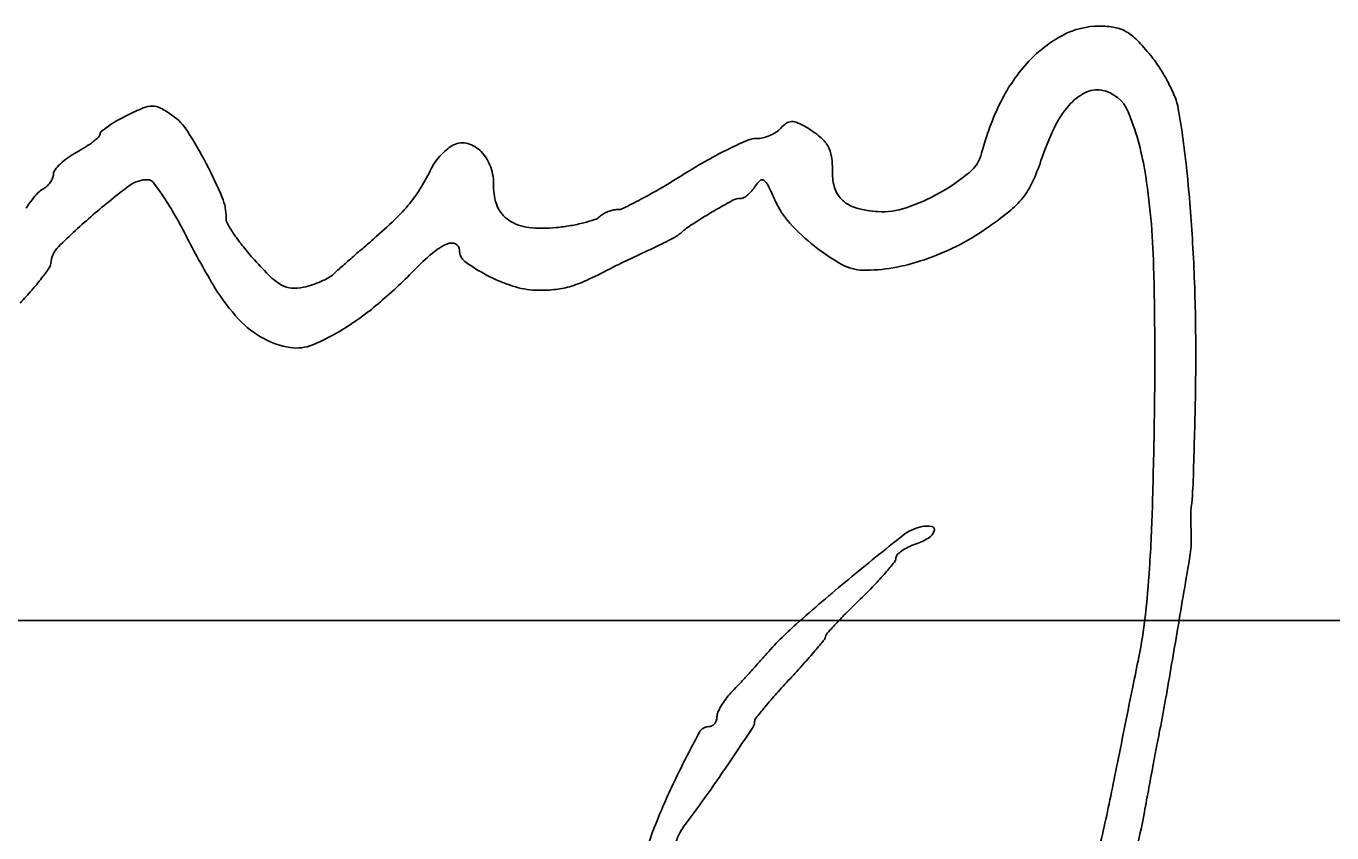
# Model space of a CAD drawing. Extents: x 0 to 69.5, y -4.5 to 22.
# Drawn here: x 26.7009 to 27.0409, y 8.8964 to 9.1065 of the extents above; entities that cross this region are included whole.
import ezdxf

# ---------------------------------------------------------------- set-up
doc = ezdxf.new("R2010")
doc.units = 0
doc.layers.add('SH_Data', color=7, linetype='Continuous')
doc.layers.add('SH_Text', color=7, linetype='Continuous')

msp = doc.modelspace()

# ---------------------------------------------------------------- linework, layer by layer
at = {"layer": 'SH_Data'}
msp.add_line((26.218166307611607, 8.951737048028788), (29.718166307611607, 8.951737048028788), dxfattribs=at)
at = {"layer": 'SH_Text'}
msp.add_line((27.004121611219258, 8.980255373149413), (27.004260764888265, 8.971614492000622), dxfattribs=at)
for centre, radius, start, end in [((26.9803375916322, 9.0861756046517), 0.020369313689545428, 89.8080088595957, 117.7460166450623), ((26.980331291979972, 9.084289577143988), 0.022255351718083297, 79.61018915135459, 89.80806091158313), ((26.982655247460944, 9.096964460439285), 0.00936917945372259, 60.14567394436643, 79.61024305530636), ((26.9863173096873, 9.074808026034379), 0.0332137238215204, 117.74594741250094, 137.11881721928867), ((26.980970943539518, 9.094029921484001), 0.012752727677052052, 44.14114547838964, 60.14574971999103), ((26.947548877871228, 9.061595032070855), 0.05932585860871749, 39.02553872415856, 44.14120205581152), ((26.96468587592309, 9.075484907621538), 0.03726672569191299, 32.642200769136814, 39.025591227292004), ((26.995066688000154, 9.066682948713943), 0.04515392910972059, 137.11881123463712, 153.51222367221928), ((26.95478102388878, 9.069140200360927), 0.049029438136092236, 27.445453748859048, 32.642206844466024), ((26.98290913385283, 9.076842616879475), 0.013873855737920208, 117.3376559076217, 139.33242216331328), ((26.979685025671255, 9.083079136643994), 0.006853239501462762, 80.0765064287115, 117.33759744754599), ((26.979274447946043, 9.080732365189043), 0.00923565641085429, 22.256199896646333, 80.07645211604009), ((26.958948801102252, 9.071304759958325), 0.04433309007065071, 22.118372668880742, 27.44546222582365), ((26.759707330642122, 9.017830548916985), 0.07312039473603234, 112.80044349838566, 116.48836906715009), ((26.73373464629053, 9.079615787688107), 0.006098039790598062, 90.05112046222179, 112.80045450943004), ((26.733733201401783, 9.081223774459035), 0.004490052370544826, 61.8845066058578, 90.05099017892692), ((26.72172603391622, 9.05875102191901), 0.029969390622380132, 54.95058367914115, 61.88446514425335), ((27.01536312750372, 9.05656887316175), 0.06783078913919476, 153.5121858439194, 165.59702868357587), ((26.992684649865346, 9.068443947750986), 0.026761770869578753, 139.33239222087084, 154.48084028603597), ((26.986713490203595, 9.082589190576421), 0.014362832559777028, 9.777392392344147, 22.118420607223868), ((26.762837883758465, 9.044009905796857), 0.24153820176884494, 5.877810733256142, 9.777443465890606), ((26.73978207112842, 9.055176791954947), 0.030772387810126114, 119.91541815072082, 124.87874839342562), ((26.74959892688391, 9.03811541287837), 0.05045642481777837, 116.48848640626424, 119.91543532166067), ((26.730551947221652, 9.07133264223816), 0.014600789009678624, 32.553685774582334, 54.950540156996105), ((26.900259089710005, 9.079123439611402), 0.002560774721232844, 92.42401466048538, 124.82534545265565), ((26.900301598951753, 9.078119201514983), 0.003565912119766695, 66.3202711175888, 92.42397511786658), ((26.9230608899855, 9.057727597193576), 0.06997430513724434, 9.230253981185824, 22.25627041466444), ((26.719090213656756, 9.078444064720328), 0.0010274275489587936, 312.6035963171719, 358.18435469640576), ((26.721087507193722, 9.078380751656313), 0.0009708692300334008, 129.06144890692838, 178.18437489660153), ((26.73894932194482, 9.056371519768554), 0.029316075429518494, 124.87882192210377, 129.0614077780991), ((26.647035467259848, 9.01801670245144), 0.11368455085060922, 27.617612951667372, 32.55368312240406), ((26.890395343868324, 9.087659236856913), 0.010483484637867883, 292.8992949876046, 303.0962518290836), ((26.892818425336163, 9.083941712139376), 0.006045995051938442, 303.0962191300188, 318.4942816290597), ((26.903455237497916, 9.074529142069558), 0.008157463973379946, 124.82541939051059, 138.49417173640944), ((26.89363609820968, 9.06292014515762), 0.02016230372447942, 59.077303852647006, 66.3202866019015), ((26.887892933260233, 9.05333260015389), 0.0313383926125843, 51.11299444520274, 59.07733799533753), ((27.034770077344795, 9.048352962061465), 0.07339685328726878, 154.48084831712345, 161.61576303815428), ((26.69450174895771, 9.109344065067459), 0.04065444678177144, 298.75534393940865, 302.5344601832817), ((26.70252248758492, 9.096770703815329), 0.02574063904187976, 302.5344814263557, 307.8567607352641), ((26.70408697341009, 9.094757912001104), 0.023191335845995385, 307.8567446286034, 312.6035940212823), ((26.81613782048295, 9.067797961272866), 0.008755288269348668, 116.3393746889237, 128.9468394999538), ((26.814462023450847, 9.071182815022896), 0.004978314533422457, 73.93312659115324, 116.33934576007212), ((26.813675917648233, 9.068453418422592), 0.007818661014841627, 43.67297403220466, 73.93301964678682), ((26.9320060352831, 8.976897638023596), 0.10889328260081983, 113.39901910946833, 116.20155976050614), ((26.89086677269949, 9.0719693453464), 0.0053024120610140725, 88.1843732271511, 113.39908434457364), ((26.891242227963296, 9.083813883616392), 0.0065480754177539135, 268.18444344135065, 282.7529818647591), ((26.89034479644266, 9.087778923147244), 0.010613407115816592, 282.7530753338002, 292.8992536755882), ((26.90218574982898, 9.071054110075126), 0.008571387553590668, 30.2175376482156, 51.11297087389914), ((26.90280643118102, 9.07141561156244), 0.007853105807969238, 8.125346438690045, 30.21752548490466), ((26.722204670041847, 9.05746182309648), 0.01811878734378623, 125.23290804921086, 133.24967076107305), ((26.725643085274, 9.052593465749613), 0.024078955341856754, 118.75535396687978, 125.23286454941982), ((26.822026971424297, 9.060613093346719), 0.01804926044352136, 136.4370559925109, 143.85838971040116), ((26.821672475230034, 9.06095024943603), 0.01756003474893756, 128.94683676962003, 136.4370816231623), ((26.811136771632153, 9.066029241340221), 0.011329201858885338, 19.31903756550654, 43.67299911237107), ((26.955089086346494, 8.935817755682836), 0.1560181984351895, 119.50809844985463, 122.07690444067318), ((26.93311694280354, 8.974640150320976), 0.11140930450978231, 116.20156415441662, 119.50798876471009), ((26.886822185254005, 9.069133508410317), 0.023999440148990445, 358.51833404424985, 8.125330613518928), ((26.940320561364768, 9.07584068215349), 0.009646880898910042, 309.76703744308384, 345.59700234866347), ((26.91444351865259, 9.08834347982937), 0.05340110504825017, 335.04302720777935, 341.61580070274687), ((26.70506459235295, 9.068066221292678), 0.002906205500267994, 337.0897165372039, 358.1844613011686), ((26.709934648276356, 9.067911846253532), 0.00196629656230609, 141.86118935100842, 178.18430740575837), ((26.719268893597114, 9.060582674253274), 0.013834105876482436, 133.24965075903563, 141.861276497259), ((26.644926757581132, 9.016913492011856), 0.11606441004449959, 22.795843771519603, 27.617603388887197), ((26.76003943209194, 9.091376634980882), 0.051268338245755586, 328.4778522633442, 334.73162365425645), ((26.816204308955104, 9.064865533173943), 0.010839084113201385, 143.8583926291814, 154.73161245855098), ((26.808910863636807, 9.065248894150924), 0.013687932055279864, 358.18435683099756, 19.31909641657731), ((26.748121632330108, 9.266047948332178), 0.2337092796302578, 300.38164543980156, 302.0768820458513), ((26.923491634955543, 9.06818502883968), 0.012682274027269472, 178.51834298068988, 198.27821860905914), ((26.913712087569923, 9.107814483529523), 0.05124417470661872, 299.362907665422, 309.76708524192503), ((26.810908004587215, 9.0395019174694), 0.18359844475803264, 1.3993954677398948, 9.230283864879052), ((26.58854831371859, 9.026067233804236), 0.4167489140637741, 3.285834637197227, 5.877785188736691), ((26.70263278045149, 9.0686956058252), 0.005297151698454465, 298.84300222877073, 312.74604664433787), ((26.701798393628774, 9.069598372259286), 0.0065264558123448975, 312.7460055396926, 324.63520383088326), ((26.7023270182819, 9.069223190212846), 0.005878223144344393, 324.6351774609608, 337.08977668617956), ((26.83313422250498, 8.924106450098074), 0.1759301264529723, 126.78359874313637, 130.7606724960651), ((26.732386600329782, 9.058858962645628), 0.007679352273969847, 88.18444203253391, 126.78352838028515), ((26.732575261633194, 9.064810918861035), 0.0017244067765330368, 36.89265192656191, 88.18430099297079), ((26.66368437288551, 9.013099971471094), 0.08786369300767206, 33.84424802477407, 36.892662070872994), ((26.77132453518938, 9.084455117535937), 0.03802972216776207, 320.6545123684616, 328.477846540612), ((26.835054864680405, 9.06442013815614), 0.01246920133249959, 178.18434493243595, 202.73883303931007), ((26.882490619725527, 9.069886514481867), 0.009656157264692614, 319.69302620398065, 328.9517967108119), ((26.895925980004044, 9.061798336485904), 0.006025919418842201, 131.20543150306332, 148.95173793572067), ((26.892484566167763, 9.06572867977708), 0.0008018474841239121, 53.39641005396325, 131.20542092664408), ((26.890813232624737, 9.06347852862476), 0.0036047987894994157, 26.063434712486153, 53.39634547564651), ((26.799746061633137, 9.018937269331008), 0.10498109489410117, 23.6793070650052, 26.063413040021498), ((26.94509575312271, 9.074078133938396), 0.019591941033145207, 321.15182601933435, 335.04299667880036), ((26.725111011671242, 9.043646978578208), 0.02875907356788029, 142.12637032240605, 147.49423226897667), ((26.721802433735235, 9.046220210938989), 0.02456762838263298, 136.61103344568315, 142.12640612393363), ((26.70763528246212, 9.059612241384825), 0.005072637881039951, 118.8429897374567, 136.61093812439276), ((26.670091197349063, 9.01739623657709), 0.08014972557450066, 29.718420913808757, 33.84418802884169), ((26.740271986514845, 9.056984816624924), 0.012640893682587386, 358.18441015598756, 22.7957639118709), ((26.774671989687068, 9.223625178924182), 0.18371420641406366, 296.4029154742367, 298.00396269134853), ((26.791068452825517, 9.192793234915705), 0.1487935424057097, 298.00393129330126, 300.38162083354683), ((26.99012219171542, 8.869881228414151), 0.2183394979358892, 118.81700338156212, 120.48244778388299), ((26.88669528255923, 9.057881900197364), 0.003766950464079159, 88.18432356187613, 118.81701242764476), ((26.886870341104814, 9.0634043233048), 0.0017582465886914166, 268.18442331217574, 298.292888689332), ((26.88456993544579, 9.067677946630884), 0.006611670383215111, 298.292741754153, 309.53637441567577), ((26.8833456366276, 9.069161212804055), 0.008534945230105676, 309.53640637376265, 319.6931064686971), ((26.918171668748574, 9.06642786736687), 0.0070796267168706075, 198.2782631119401, 228.84544155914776), ((26.912873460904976, 9.109304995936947), 0.052954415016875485, 288.8434971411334, 299.36294248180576), ((26.94187414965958, 9.076672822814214), 0.023728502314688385, 308.8512641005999, 321.1518440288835), ((26.76268811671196, 9.09153536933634), 0.04919742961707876, 313.92948931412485, 320.6545413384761), ((26.831061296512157, 9.062746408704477), 0.008139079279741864, 202.73881697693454, 236.53165011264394), ((26.855609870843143, 9.050150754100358), 0.008694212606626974, 111.74573166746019, 120.60726183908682), ((26.855513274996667, 9.050392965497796), 0.008433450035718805, 102.78269762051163, 111.74583129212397), ((26.854619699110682, 9.054331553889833), 0.004394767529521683, 88.1844699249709, 102.7826816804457), ((26.854865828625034, 9.062096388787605), 0.0033739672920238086, 268.18441926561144, 296.40282132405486), ((26.947407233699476, 8.94244752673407), 0.13413477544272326, 120.48241841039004, 123.16167618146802), ((26.915718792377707, 9.06979577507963), 0.021653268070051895, 203.6792680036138, 222.26868888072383), ((26.91964708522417, 9.068115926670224), 0.00932158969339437, 228.8454624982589, 254.62606849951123), ((26.92439231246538, 9.085374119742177), 0.027220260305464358, 254.62611778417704, 266.22021663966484), ((26.92384867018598, 9.077145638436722), 0.018973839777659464, 266.2202868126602, 288.8434395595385), ((26.89375961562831, 9.136405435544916), 0.10042917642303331, 304.6392228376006, 308.85136340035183), ((26.836999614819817, 8.919622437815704), 0.18185022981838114, 130.76073563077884, 134.61294102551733), ((26.62146777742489, 8.98964133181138), 0.1361369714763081, 26.94379010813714, 29.718374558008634), ((26.75570981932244, 9.05649545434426), 0.0028046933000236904, 178.18432619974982, 209.93238646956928), ((26.793740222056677, 9.078392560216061), 0.04668857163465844, 209.93242942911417, 214.01901880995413), ((26.703121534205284, 9.15337036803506), 0.1350562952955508, 310.7642455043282, 313.9295214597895), ((26.833055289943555, 9.065762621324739), 0.011754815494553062, 236.5316458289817, 263.4665960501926), ((26.832843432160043, 9.111549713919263), 0.0578151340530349, 275.98901471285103, 279.7154329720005), ((26.834916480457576, 9.09944168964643), 0.045530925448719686, 279.71539701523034, 284.1726757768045), ((26.836296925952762, 9.093975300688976), 0.039892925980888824, 284.17266194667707, 288.4193973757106), ((26.847763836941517, 9.059543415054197), 0.003601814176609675, 288.4194142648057, 313.1843580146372), ((26.85395707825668, 9.052944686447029), 0.005448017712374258, 120.60737403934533, 133.18444942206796), ((26.886361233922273, 9.035871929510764), 0.02253399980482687, 123.16169112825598, 133.18435004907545), ((26.939889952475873, 9.091765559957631), 0.054316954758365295, 222.26857596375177, 231.62207192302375), ((26.921226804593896, 9.142005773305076), 0.20012244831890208, 206.94374640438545, 211.19002362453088), ((26.797582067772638, 9.080985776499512), 0.05132371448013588, 214.0190213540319, 218.54342498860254), ((27.451788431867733, 8.284938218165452), 1.011537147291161, 130.7643130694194, 131.0051844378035), ((26.83545173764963, 9.086687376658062), 0.032816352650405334, 263.46657094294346, 275.989035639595), ((26.81708104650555, 9.14892901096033), 0.11073200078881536, 297.4750039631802, 298.6770583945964), ((26.868524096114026, 9.054876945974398), 0.00353042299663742, 298.6772817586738, 313.18441765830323), ((26.91347070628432, 9.107874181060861), 0.06575123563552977, 296.74502841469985, 304.6393258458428), ((26.714027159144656, 9.044267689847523), 0.006754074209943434, 134.61294701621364, 176.42612368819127), ((26.814013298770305, 9.094076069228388), 0.07233183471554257, 218.5433979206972, 222.04183564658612), ((27.375412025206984, 8.372781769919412), 0.8951333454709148, 131.00512569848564, 131.2691445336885), ((26.816866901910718, 9.035372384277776), 0.015773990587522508, 114.0541416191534, 130.37367630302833), ((26.811569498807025, 9.047240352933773), 0.0027774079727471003, 66.54479490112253, 114.05414783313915), ((26.812000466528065, 9.048233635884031), 0.0016946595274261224, 358.18437439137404, 66.54476621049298), ((26.8172204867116, 9.048068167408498), 0.003527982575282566, 178.18441141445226, 233.47527805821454), ((27.02224499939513, 8.70126183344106), 0.3817117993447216, 114.66862247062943, 115.14830203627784), ((26.802988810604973, 9.178647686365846), 0.14361717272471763, 294.6685837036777, 295.8832428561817), ((26.82198026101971, 9.139507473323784), 0.10011278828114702, 295.88317674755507, 297.4750570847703), ((26.93887059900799, 9.090478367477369), 0.05267502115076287, 231.62202450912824, 240.89223545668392), ((26.9144007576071, 9.10602845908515), 0.06368443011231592, 288.6594215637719, 296.74508329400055), ((26.520067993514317, 9.022136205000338), 0.48534196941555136, 0.8693543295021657, 3.285771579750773), ((26.705055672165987, 9.044828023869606), 0.002234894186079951, 324.5833591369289, 356.4260603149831), ((26.836464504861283, 9.114320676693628), 0.10256262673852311, 222.04173091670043, 225.46043108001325), ((27.326139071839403, 8.428928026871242), 0.8204324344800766, 131.26910207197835, 131.5154738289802), ((26.85215290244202, 8.993872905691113), 0.07024699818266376, 130.37370075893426, 135.7585129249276), ((26.84094970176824, 9.08010753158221), 0.04339772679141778, 233.47535005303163, 242.2940867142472), ((26.88161011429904, 8.988821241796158), 0.06160584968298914, 116.06622318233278, 117.74450115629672), ((27.011933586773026, 8.722400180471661), 0.358193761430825, 115.6098970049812, 116.06619999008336), ((27.030772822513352, 8.683096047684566), 0.40177967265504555, 115.14825881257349, 115.60983298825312), ((26.919033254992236, 9.054849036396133), 0.011895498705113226, 240.89218527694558, 268.86767415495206), ((26.916305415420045, 9.100388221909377), 0.057731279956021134, 280.18466260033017, 288.65942719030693), ((26.647805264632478, 9.085226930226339), 0.07229812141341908, 318.92594180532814, 322.137274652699), ((26.64310103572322, 9.088884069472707), 0.07825668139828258, 322.1373269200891, 324.58330546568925), ((26.773809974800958, 9.050650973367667), 0.013235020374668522, 225.4604156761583, 240.92030573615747), ((26.768169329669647, 9.061363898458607), 0.02335171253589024, 293.83329967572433, 299.30217489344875), ((26.77621445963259, 9.047028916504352), 0.006913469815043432, 299.3021911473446, 312.84031207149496), ((26.837374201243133, 8.981075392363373), 0.08303307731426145, 131.51534747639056, 132.84024032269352), ((26.707379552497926, 9.134863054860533), 0.13183601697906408, 310.20577013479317, 315.7584778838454), ((26.841589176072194, 9.081325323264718), 0.0447732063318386, 242.29413311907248, 251.74074977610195), ((26.791491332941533, 9.160148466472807), 0.13197724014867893, 294.76764179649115, 297.74456306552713), ((26.91957379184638, 9.082195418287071), 0.03924722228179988, 268.86763763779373, 280.1846599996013), ((25.996974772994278, 9.019617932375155), 0.997774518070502, 359.16358336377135, 1.3994229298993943), ((26.61907324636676, 9.110268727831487), 0.11041138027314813, 316.5876048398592, 318.9258790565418), ((26.79234005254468, 9.0639797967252), 0.049457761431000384, 211.18996935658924, 223.1895626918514), ((26.77048483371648, 9.044671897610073), 0.006393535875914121, 240.92034579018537, 265.57746172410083), ((26.77082164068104, 9.049026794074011), 0.01076143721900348, 265.5775006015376, 282.27368479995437), ((26.76860180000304, 9.059230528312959), 0.021203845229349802, 282.2736202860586, 288.5138799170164), ((26.767004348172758, 9.064001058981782), 0.026234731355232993, 288.5138166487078, 293.83334724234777), ((26.83427776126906, 9.059164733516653), 0.021437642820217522, 251.7407020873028, 268.1275021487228), ((26.83479407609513, 9.074958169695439), 0.03723951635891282, 268.12753027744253, 275.3819607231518), ((26.836226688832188, 9.059751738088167), 0.021965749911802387, 275.381929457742, 286.15407607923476), ((26.833552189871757, 9.06898520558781), 0.031578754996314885, 286.153992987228, 294.76767846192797), ((26.742362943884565, 9.09347433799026), 0.07764318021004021, 301.95091866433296, 310.205731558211), ((26.77546527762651, 9.048139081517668), 0.026312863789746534, 223.1895141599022, 240.59474732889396), ((26.755156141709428, 9.072961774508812), 0.05346816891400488, 292.33756599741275, 301.95096841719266), ((26.43219769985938, 9.020802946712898), 0.5732223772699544, 358.736397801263, 0.8693434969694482), ((26.77263602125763, 9.043119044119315), 0.020550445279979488, 240.5947577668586, 261.54314687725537), ((26.771249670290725, 9.033794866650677), 0.011123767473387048, 261.54325362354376, 292.3375583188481), ((24.714735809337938, 9.058686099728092), 2.2911020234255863, 358.23677754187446, 358.7363959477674), ((25.34232373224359, 9.02917445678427), 1.6524953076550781, 358.3642269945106, 359.1636144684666), ((26.92290947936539, 8.99071027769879), 0.08188232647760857, 352.6643318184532, 358.23673770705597), ((26.527775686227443, 8.99532148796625), 0.46656008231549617, 356.31510158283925, 358.36417324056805), ((26.935469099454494, 8.968995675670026), 0.007311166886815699, 81.12937752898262, 102.83935311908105), ((26.93645771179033, 8.975330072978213), 0.0009000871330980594, 342.2636365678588, 81.12934177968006), ((27.503069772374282, 8.251017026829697), 0.9229836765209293, 128.44800694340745, 129.5787872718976), ((26.93645251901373, 8.964680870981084), 0.011736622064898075, 102.83936710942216, 128.44797414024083), ((26.9264568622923, 8.988803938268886), 0.018221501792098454, 289.00113148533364, 300.9337570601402), ((26.934074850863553, 8.976092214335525), 0.0034018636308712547, 300.93371145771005, 342.26352824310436), ((26.933694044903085, 8.962962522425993), 0.00839638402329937, 125.17830969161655, 135.50724018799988), ((26.935631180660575, 8.96021427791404), 0.011758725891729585, 115.98414465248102, 125.17839021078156), ((26.937916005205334, 8.95552633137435), 0.016973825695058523, 109.00115977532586, 115.98404123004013), ((26.98266224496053, 8.972564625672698), 0.02161940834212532, 350.4684959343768, 357.48114342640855), ((26.85039865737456, 9.028173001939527), 0.09803362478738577, 319.2151553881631, 321.34030953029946), ((26.925510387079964, 8.968083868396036), 0.001843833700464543, 321.340382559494, 358.18445251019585), ((26.928580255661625, 8.967986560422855), 0.0012275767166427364, 135.50728639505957, 178.1844705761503), ((9.100786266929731, 11.97508540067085), 18.15381782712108, 350.4056612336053, 350.4684574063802), ((26.86226355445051, 9.017937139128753), 0.08236363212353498, 316.14878073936, 319.2150678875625), ((26.73073325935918, 8.982250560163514), 0.26318204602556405, 353.52332378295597, 356.3150944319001), ((27.23797636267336, 8.571702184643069), 0.506914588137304, 129.5788311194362, 131.60200712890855), ((26.826113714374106, 9.052665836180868), 0.13249239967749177, 314.0011189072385, 316.1487310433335), ((27.072484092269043, 8.797552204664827), 0.22216423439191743, 134.00118929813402, 135.2719966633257), ((27.004800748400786, 8.864596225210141), 0.12689652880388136, 135.27208103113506, 137.20496561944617), ((26.872097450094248, 8.966202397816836), 0.12090984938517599, 348.52931523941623, 353.5233415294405), ((26.96384603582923, 8.88044086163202), 0.09403808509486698, 131.60202481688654, 138.64649881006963), ((27.07958774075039, 8.795355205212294), 0.22881518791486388, 137.2050493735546, 138.11008880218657), ((21.473062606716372, 9.8837271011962), 5.606029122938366, 350.21752020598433, 350.4056795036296), ((26.6873154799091, 9.128374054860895), 0.28636536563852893, 319.8670449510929, 320.63526388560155), ((26.907809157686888, 8.947485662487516), 0.001167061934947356, 320.6352559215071, 358.1844105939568), ((26.910054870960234, 8.947414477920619), 0.0010797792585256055, 138.11024861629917, 178.1844876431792), ((26.62659459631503, 9.177282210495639), 0.3552428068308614, 318.09023693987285, 318.6464632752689), ((26.791379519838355, 9.040641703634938), 0.15025405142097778, 318.13993772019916, 319.8670290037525), ((44.33595306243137, 5.422445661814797), 17.698867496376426, 168.52931719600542, 168.55498570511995), ((26.530066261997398, 9.26392238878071), 0.48495109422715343, 317.6496980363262, 318.09018744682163), ((26.70706359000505, 9.116188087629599), 0.2634637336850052, 317.0057120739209, 318.13993006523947), ((26.55951427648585, 9.237079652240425), 0.4451049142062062, 317.2043775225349, 317.64967976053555), ((27.059353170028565, 8.78773855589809), 0.21818659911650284, 137.00574283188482, 138.3785332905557), ((26.89700014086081, 8.920704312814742), 0.01750458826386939, 136.0939569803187, 143.01455796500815), ((26.7904078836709, 9.023302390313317), 0.130442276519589, 316.09383015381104, 317.20444285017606), ((26.991659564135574, 8.847885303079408), 0.12763244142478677, 138.378594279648, 140.42972842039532), ((68.90649597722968, 0.4481111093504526), 42.76788389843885, 168.55504840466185, 168.56834102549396), ((26.894704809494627, 8.922005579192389), 0.01486779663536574, 149.86947303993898, 157.04972177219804), ((26.897179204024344, 8.920569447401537), 0.01772875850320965, 143.01455032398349, 149.86943514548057), ((27.05243084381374, 8.797664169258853), 0.20646968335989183, 140.42976102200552, 141.49499648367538), ((26.726612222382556, 8.977935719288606), 0.2749652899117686, 348.5333033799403, 350.21753979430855), ((26.878039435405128, 8.926451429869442), 0.002667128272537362, 320.4854256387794, 340.8634562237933), ((26.8774293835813, 8.926663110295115), 0.0033128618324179, 340.86353479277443, 358.18445599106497), ((26.88421366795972, 8.926448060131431), 0.003474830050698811, 157.04966584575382, 178.18440543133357), ((26.88755927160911, 8.925468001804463), 0.0029926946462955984, 326.4722468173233, 358.1843361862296), ((26.891963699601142, 8.925328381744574), 0.0014139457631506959, 141.4950363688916, 178.18433499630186), ((27.162177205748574, 8.768448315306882), 0.3248876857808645, 151.67006539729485, 153.7764281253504), ((26.878579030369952, 8.92134137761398), 0.0027010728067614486, 88.1844244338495, 151.670045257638), ((26.878713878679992, 8.925595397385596), 0.0015550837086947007, 268.1843225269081, 297.47812874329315), ((26.878440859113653, 8.926120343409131), 0.002146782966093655, 297.47823766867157, 320.48556477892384), ((25.78486134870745, 9.65609552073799), 1.325777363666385, 326.0361366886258, 326.47227163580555), ((70.10380633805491, 0.20595536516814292), 43.98943680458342, 168.56828092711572, 168.58157354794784), ((27.273674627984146, 8.866965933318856), 0.28323858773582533, 168.53334566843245, 169.20095420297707), ((29.08828581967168, 8.520843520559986), 2.130564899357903, 169.20100346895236, 169.3518059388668), ((26.510081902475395, 9.167592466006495), 0.45137466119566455, 324.6929972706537, 326.0362241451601), ((27.037209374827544, 8.83000387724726), 0.18558210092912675, 153.77639821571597, 157.7612618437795), ((51.99565002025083, 3.8632578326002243), 25.515639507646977, 168.58156670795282, 168.60150563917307), ((29.32524271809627, 8.476292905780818), 2.371673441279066, 169.35182948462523, 169.50813234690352), ((29.42012582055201, 8.45871923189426), 2.4681702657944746, 169.5080853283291, 169.6598045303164), ((26.583783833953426, 9.1153943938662), 0.3610606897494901, 323.1050997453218, 324.6930841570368), ((26.63954907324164, 8.975251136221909), 0.3506383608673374, 347.2601238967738, 348.6015173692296), ((26.842674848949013, 8.928989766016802), 0.1518312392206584, 344.25889997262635, 349.6597460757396), ((26.985294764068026, 8.851230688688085), 0.12949552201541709, 157.761218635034, 162.97973288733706), ((26.885531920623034, 8.888877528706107), 0.016247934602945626, 143.10513145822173, 152.5702803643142), ((26.898021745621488, 8.882395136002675), 0.03031979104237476, 152.57017822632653, 158.50400715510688), ((26.647629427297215, 8.973424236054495), 0.34235405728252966, 345.89443843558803, 347.2601244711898)]:
    msp.add_arc(centre, radius, start, end, dxfattribs=at)

doc.saveas('drawing.dxf')
